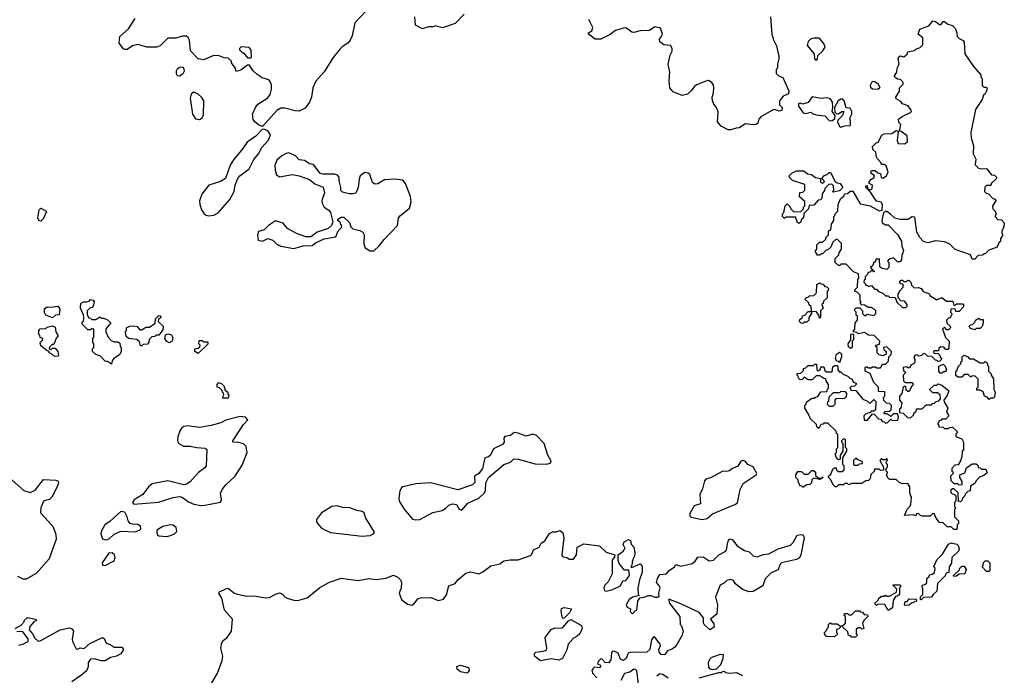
# Model space of a CAD drawing. Extents: x 2106670 to 2323771, y 35271 to 224896.
# Tile 290 of 419: x 2311425 to 2318930, y 117128 to 122124. Entities that reach past the tile are written whole.
import ezdxf

# ---------------------------------------------------------------- set-up
doc = ezdxf.new("R2010")
doc.units = 0

msp = doc.modelspace()

# ---------------------------------------------------------------- linework, layer by layer
at = {"layer": '0CON20XD'}
for points in [[(2314065, 122192.5), (2313980.3, 122099.7), (2313958.3, 122001.7), (2313942.5, 121967.5), (2313925.5, 121944.5), (2313882.1, 121917.9), (2313867.7, 121902.3), (2313814, 121835), (2313745, 121726.2), (2313683.1, 121655), (2313659.1, 121605), (2313647.9, 121535), (2313635, 121496.2), (2313599.8, 121450.2), (2313555, 121428), (2313525, 121428.8), (2313445, 121451.2), (2313415, 121448.8), (2313385, 121431.2), (2313275, 121310), (2313245, 121322.5), (2313216, 121346), (2313204.3, 121364.3), (2313198.8, 121405), (2313221.2, 121455), (2313240.3, 121479.7), (2313315, 121528.8), (2313333.8, 121555), (2313343.3, 121595), (2313343.3, 121625), (2313333.6, 121653.6), (2313322.5, 121665), (2313272.3, 121682.3), (2313235, 121706.7), (2313204.2, 121734.2), (2313175, 121780), (2313161.7, 121778.3), (2313110.7, 121739.3), (2313075, 121730), (2313066.1, 121756.1), (2313040, 121795), (2313038.3, 121808.3), (2313015, 121830), (2312983, 121833), (2312945, 121850), (2312905, 121852.5), (2312825, 121819.2), (2312785, 121826.2), (2312725.8, 121885.8), (2312718.3, 121968.3), (2312708.6, 121988.6), (2312695, 121998), (2312665, 121999.2), (2312613.9, 121983.9), (2312555, 121983.3), (2312496.1, 121923.9), (2312466.4, 121913.6), (2312395, 121914.2), (2312324.2, 121935.8), (2312285, 121926), (2312245, 121898), (2312225, 121895.8), (2312215, 121902), (2312182.5, 121945), (2312188, 121995), (2312255, 122054.2), (2312305, 122134.3)], [(2314812.8, 122167.2), (2314743.8, 122095), (2314647.3, 122062.7), (2314595, 122076.2), (2314575, 122068.8), (2314540.7, 122069.3), (2314495, 122053.3), (2314443, 122083), (2314437.5, 122145)], [(2317146.7, 122145), (2317156.7, 122015), (2317170.4, 121970.5), (2317193.8, 121925), (2317212.5, 121845), (2317212.5, 121825), (2317200, 121785), (2317200, 121755), (2317190, 121745), (2317190, 121715), (2317213, 121693), (2317243, 121683), (2317286.7, 121583.3), (2317285, 121560), (2317245, 121542.5), (2317216.2, 121505), (2317215.9, 121475.9), (2317235.6, 121455), (2317235, 121432.5), (2317215, 121427.5), (2317175, 121439.2), (2317157.3, 121432.7), (2317074, 121385), (2317058.8, 121365), (2317051.2, 121335), (2317037.5, 121325), (2317015, 121322.2), (2316955, 121331.2), (2316910.4, 121299.5), (2316885, 121298.8), (2316845, 121284.2), (2316825, 121285.8), (2316772.7, 121312.7), (2316743.8, 121345), (2316748.3, 121418.3), (2316736.2, 121455), (2316715, 121480), (2316704.4, 121505), (2316702.9, 121535), (2316713, 121567), (2316715.7, 121605), (2316712.5, 121625), (2316700, 121645), (2316675, 121660), (2316655, 121655.8), (2316583.4, 121626.6), (2316565, 121613.8), (2316544.5, 121585.6), (2316515, 121556), (2316475, 121545.8), (2316406.7, 121575), (2316380.8, 121605), (2316375.6, 121655), (2316381.5, 121725), (2316366.9, 121785), (2316383.3, 121855), (2316398.6, 121885), (2316398, 121905), (2316385, 121927.5), (2316335, 121931.9), (2316304, 121955), (2316301.2, 121975), (2316317.5, 121995), (2316324.2, 122015), (2316310, 122060), (2316265, 122070), (2316225, 122040.8), (2316155, 122040), (2316105, 122027.5), (2316090, 122030), (2316049.6, 122059.5), (2316035, 122061.2), (2315965, 122041.4), (2315925, 122012.5), (2315855, 121975.8), (2315810, 121975), (2315760, 122015), (2315761.2, 122025), (2315785, 122039.2), (2315794, 122065), (2315764.2, 122125)], [(2318565, 118240), (2318545, 118240), (2318525, 118260), (2318495, 118260), (2318465, 118290), (2318435, 118292.5), (2318410, 118325), (2318395, 118360), (2318381.7, 118358.3), (2318365, 118340), (2318305, 118340), (2318290, 118345), (2318275, 118360), (2318261.7, 118358.3), (2318255, 118342.5), (2318235, 118350), (2318170, 118345), (2318188.8, 118395), (2318212, 118418), (2318217.5, 118432.5), (2318223, 118483), (2318210, 118515), (2318210, 118565), (2318195, 118590), (2318155, 118587.5), (2318132.5, 118595), (2318105, 118620), (2318055, 118620), (2318040, 118635), (2318038.3, 118648.3), (2318030, 118655), (2318040, 118665), (2318038.3, 118678.3), (2318030, 118685), (2318030, 118705), (2318040, 118715), (2318040, 118735), (2318030, 118745), (2318031.7, 118758.3), (2318040, 118765), (2318035, 118780), (2318025, 118770), (2318005, 118770), (2317995, 118780), (2317980, 118765), (2318010, 118715), (2318008.3, 118691.7), (2317985, 118690), (2317975, 118700), (2317941.7, 118698.3), (2317938.3, 118681.7), (2317911.7, 118658.3), (2317907.5, 118625), (2317895, 118612.5), (2317875, 118610), (2317845, 118590), (2317765, 118590), (2317745, 118580), (2317735, 118590), (2317715, 118590), (2317705, 118580), (2317665, 118580), (2317650, 118565), (2317640, 118565), (2317625, 118580), (2317608.3, 118618.3), (2317590, 118635), (2317590, 118645), (2317608.3, 118661.7), (2317621.7, 118698.3), (2317635, 118710), (2317648.3, 118708.3), (2317651.7, 118691.7), (2317665, 118680), (2317695, 118680), (2317710, 118695), (2317710, 118725), (2317700, 118735), (2317700, 118785), (2317730, 118835), (2317730, 118855), (2317720, 118865), (2317720, 118925), (2317705, 118930), (2317690, 118915), (2317691.7, 118901.7), (2317700, 118895), (2317700, 118835), (2317680, 118805), (2317680, 118775), (2317665, 118770), (2317651.7, 118781.7), (2317640, 118815), (2317650, 118825), (2317650, 118855), (2317660, 118865), (2317660, 118965), (2317651.7, 118971.7), (2317648.3, 118988.3), (2317585, 119050), (2317555, 119050), (2317548.3, 119041.7), (2317531.7, 119038.3), (2317515, 119010), (2317501.7, 119021.7), (2317498.3, 119038.3), (2317450, 119085), (2317448.3, 119098.3), (2317441.7, 119101.7), (2317438.3, 119118.3), (2317410, 119165), (2317410, 119185), (2317418.3, 119191.7), (2317421.7, 119208.3), (2317438.3, 119221.7), (2317465, 119240), (2317485, 119240), (2317491.7, 119248.3), (2317508.3, 119251.7), (2317531.7, 119288.3), (2317578.3, 119291.7), (2317581.7, 119308.3), (2317590, 119315), (2317590, 119345), (2317571.7, 119371.7), (2317568.3, 119388.3), (2317555, 119390), (2317525, 119410), (2317495, 119410), (2317465, 119380), (2317435, 119380), (2317405, 119400), (2317388.3, 119381.7), (2317375, 119380), (2317361.7, 119391.7), (2317358.3, 119408.3), (2317350, 119415), (2317351.7, 119428.3), (2317378.3, 119431.7), (2317398.3, 119451.7), (2317400, 119465), (2317418.3, 119471.7), (2317435, 119490), (2317475, 119490), (2317485, 119500), (2317498.3, 119498.3), (2317500, 119455), (2317505, 119450), (2317515, 119450), (2317528.3, 119461.7), (2317531.7, 119478.3), (2317555, 119480), (2317561.7, 119451.7), (2317575, 119440), (2317618.3, 119441.7), (2317621.7, 119478.3), (2317635, 119490), (2317655, 119490), (2317660, 119485), (2317660, 119455), (2317671.7, 119441.7), (2317685, 119440), (2317701.7, 119421.7), (2317738.3, 119408.3), (2317751.7, 119391.7), (2317770, 119385), (2317771.7, 119371.7), (2317781.7, 119361.7), (2317800, 119355), (2317800, 119345), (2317788.3, 119331.7), (2317765, 119330), (2317751.7, 119318.3), (2317761.7, 119301.7), (2317798.3, 119298.3), (2317851.7, 119231.7), (2317888.3, 119218.3), (2317905, 119200), (2317935, 119230), (2317950, 119215), (2317948.3, 119151.7), (2317935, 119140), (2317915, 119140), (2317908.3, 119131.7), (2317871.7, 119118.3), (2317860, 119105), (2317861.7, 119071.7), (2317888.3, 119071.7), (2317925, 119120), (2317938.3, 119118.3), (2317971.7, 119081.7), (2317985, 119080), (2318001.7, 119061.7), (2318015, 119060), (2318025, 119050), (2318038.3, 119051.7), (2318065, 119080), (2318075, 119070), (2318118.3, 119071.7), (2318122.5, 119095), (2318115, 119120), (2318085, 119120), (2318065, 119100), (2318035, 119120), (2318015, 119120), (2318013, 119127), (2318021.7, 119138.3), (2318055, 119140), (2318068.3, 119151.7), (2318070, 119185), (2318055, 119200), (2318031.7, 119201.7), (2318011.7, 119221.7), (2318010, 119245), (2318020, 119255), (2318018.3, 119288.3), (2317971.7, 119291.7), (2317970, 119325), (2317935, 119360), (2317908.3, 119428.3), (2317870, 119445), (2317870, 119475), (2317875, 119480), (2317885, 119480), (2317895, 119470), (2317915, 119470), (2317925, 119480), (2317945, 119480), (2317955, 119470), (2317985, 119470), (2318001.7, 119498.3), (2318025, 119500), (2318048.3, 119521.7), (2318050, 119555), (2318068.3, 119571.7), (2318070, 119595), (2318035, 119630), (2318010, 119625), (2318011.7, 119611.7), (2318030, 119595), (2318030, 119575), (2318005, 119562.5), (2317975, 119570), (2317960, 119585), (2317960, 119625), (2317950, 119635), (2317950, 119645), (2317978.3, 119651.7), (2317980, 119675), (2317938.3, 119718.3), (2317895, 119720), (2317865, 119740), (2317815, 119730), (2317805, 119740), (2317780, 119745), (2317781.7, 119758.3), (2317790, 119765), (2317792.5, 119815), (2317810, 119835), (2317810, 119865), (2317801.7, 119871.7), (2317800, 119895), (2317790, 119905), (2317791.7, 119918.3), (2317801.7, 119928.3), (2317828.3, 119928.3), (2317850, 119905), (2317850, 119885), (2317865, 119870), (2317875, 119870), (2317885, 119880), (2317935, 119870), (2317950, 119885), (2317950, 119905), (2317938.3, 119918.3), (2317915, 119930), (2317895, 119930), (2317865, 119950), (2317841.7, 119951.7), (2317832.5, 119962.5), (2317840, 119975), (2317832.5, 119985), (2317830, 120025), (2317808.3, 120048.3), (2317790, 120055), (2317790, 120065), (2317810, 120085), (2317812.5, 120145), (2317820, 120155), (2317818.3, 120188.3), (2317781.7, 120201.7), (2317725, 120260), (2317685, 120260), (2317678.3, 120251.7), (2317665, 120250), (2317640, 120275), (2317640, 120305), (2317668.3, 120331.7), (2317671.7, 120348.3), (2317690, 120375), (2317688.3, 120418.3), (2317658.3, 120448.3), (2317645, 120450), (2317621.7, 120428.3), (2317608.3, 120391.7), (2317585, 120370), (2317571.7, 120368.3), (2317545, 120340), (2317535, 120340), (2317525, 120330), (2317505, 120330), (2317490, 120355), (2317491.7, 120368.3), (2317500, 120375), (2317501.7, 120408.3), (2317521.7, 120428.3), (2317545, 120430), (2317568.3, 120451.7), (2317570, 120465), (2317590, 120485), (2317590, 120515), (2317608.3, 120521.7), (2317613, 120567), (2317630, 120595), (2317630, 120625), (2317638.3, 120631.7), (2317640, 120645), (2317660, 120665), (2317663, 120717), (2317681.7, 120758.3), (2317708.3, 120781.7), (2317711.7, 120798.3), (2317735, 120800), (2317755, 120817.5), (2317775, 120817.5), (2317831.7, 120721.7), (2317906.4, 120706.4), (2317975, 120667.5), (2317998.3, 120671.7), (2318002, 120715), (2317992.5, 120732.5), (2317955, 120742.5), (2317909.3, 120809.3), (2317873.8, 120845), (2317875, 120857.5), (2317885, 120860), (2317888.3, 120838.3), (2317900, 120830), (2317915, 120830), (2317922.5, 120837.5), (2317924.1, 120864.1), (2317900, 120875), (2317900, 120885), (2317913.6, 120906.4), (2317938.3, 120921.7), (2317940, 120935), (2317913.8, 120953.8), (2317915, 120970), (2317923.9, 120976.1), (2317945.7, 120975.7), (2317965, 120956.2), (2317985, 120952.5), (2317992.3, 120922.3), (2318005, 120917.1), (2318031.8, 120935), (2318044.5, 120965), (2318030, 121010), (2318015, 121020), (2317995, 121020), (2317990, 121035), (2317962.5, 121065), (2317952.5, 121085), (2317950, 121115), (2317927.5, 121135), (2317925, 121157.5), (2317952.5, 121185), (2317968.3, 121191.7), (2317996.2, 121245), (2318015, 121255.5), (2318073, 121257), (2318105, 121280), (2318120, 121275), (2318113.3, 121203.3), (2318121.7, 121181.7), (2318173, 121177), (2318193, 121197), (2318188.3, 121238.3), (2318145, 121272.5), (2318130, 121275), (2318140, 121325), (2318125, 121340), (2318122.5, 121365), (2318152.3, 121387.7), (2318214.3, 121415.7), (2318222, 121425), (2318221.2, 121435), (2318198.3, 121468.3), (2318155, 121482.5), (2318141.7, 121501.7), (2318105, 121520), (2318102.5, 121535), (2318131.7, 121578.3), (2318130, 121605), (2318158.3, 121631.7), (2318160, 121645), (2318138.3, 121668.3), (2318115, 121670), (2318091.7, 121691.7), (2318110, 121725), (2318112.5, 121755), (2318127.5, 121785), (2318120, 121825), (2318125, 121840), (2318135, 121850), (2318165, 121840), (2318188.3, 121861.7), (2318195, 121880), (2318245, 121890), (2318255, 121900), (2318288.3, 121911.7), (2318308.3, 121931.7), (2318310, 121985), (2318273.6, 122013.6), (2318285, 122052.5), (2318355, 122077.5), (2318385, 122115.8), (2318405, 122110.8), (2318435, 122088), (2318445, 122086.2), (2318465, 122110), (2318475, 122110), (2318499.1, 122089.1), (2318535, 122080), (2318556.7, 122055), (2318567.5, 122025), (2318570, 121995), (2318585, 121980), (2318616.1, 121966.1), (2318623.3, 121953.3), (2318630, 121865), (2318696.4, 121766.4), (2318750, 121705), (2318750, 121685), (2318760, 121675), (2318761.7, 121621.7), (2318775, 121610), (2318795, 121610), (2318797.5, 121605), (2318796.7, 121585), (2318785, 121560), (2318771.7, 121548.3), (2318760, 121515), (2318710.3, 121439.7), (2318673.8, 121265), (2318676.2, 121225), (2318694.3, 121165), (2318692.5, 121102.5), (2318716.7, 121055), (2318710, 121045), (2318708.3, 121018.3), (2318733, 120993)], [(2317495, 121813.3), (2317506.7, 121825), (2317507.5, 121852.5), (2317545, 121884), (2317563.8, 121915), (2317553.6, 121943.6), (2317526.4, 121976.4), (2317515, 121982.5), (2317477, 121983), (2317453.9, 121976.1), (2317435, 121957.5), (2317427, 121927), (2317480, 121865), (2317482.5, 121825), (2317495, 121813.3)], [(2313185, 121830), (2313165, 121830), (2313135, 121870), (2313125, 121870), (2313101.7, 121891.7), (2313101.7, 121908.3), (2313115, 121920), (2313170, 121915), (2313187.5, 121895), (2313190, 121835), (2313185, 121830)], [(2312645, 121696.7), (2312655, 121703.3), (2312670, 121715), (2312680, 121735), (2312676.1, 121756.1), (2312665, 121762.5), (2312645, 121760), (2312625, 121747.5), (2312617, 121733), (2312616.7, 121715), (2312625, 121700), (2312645, 121696.7)], [(2317965, 121593.3), (2317925, 121594), (2317913.8, 121605), (2317909.2, 121625), (2317925, 121656.7), (2317943.6, 121653.6), (2317967.5, 121635), (2317980, 121605), (2317965, 121593.3)], [(2312795, 121363.8), (2312815, 121376.7), (2312826.1, 121396.1), (2312827.5, 121505), (2312810, 121535), (2312785, 121557.5), (2312748.3, 121571.7), (2312732.3, 121557.7), (2312724.2, 121525.8), (2312741.2, 121405), (2312765, 121367.5), (2312795, 121363.8)], [(2317615, 121353.3), (2317638.3, 121371.7), (2317640, 121395), (2317617.5, 121425), (2317624.1, 121455.9), (2317619.2, 121495), (2317608, 121515), (2317595, 121524.2), (2317575, 121529.4), (2317535, 121524), (2317465, 121536.7), (2317435, 121493.3), (2317395, 121481.2), (2317375, 121487.5), (2317360, 121485), (2317360, 121465), (2317397.5, 121415), (2317415, 121410), (2317455, 121420), (2317465, 121410), (2317495, 121400), (2317562.3, 121392.3), (2317595, 121356.7), (2317615, 121353.3)], [(2317685, 121306.2), (2317715, 121314.2), (2317755, 121316.7), (2317757.8, 121322.2), (2317758.8, 121355), (2317752.5, 121375), (2317766.7, 121405), (2317767.5, 121425), (2317755, 121450), (2317723.6, 121453.6), (2317710, 121505), (2317695, 121518.8), (2317685, 121518.8), (2317664.2, 121505.8), (2317636.2, 121455), (2317638.3, 121418.3), (2317648.3, 121408.3), (2317665, 121406.7), (2317692.5, 121425), (2317707.5, 121425), (2317697.5, 121395), (2317661.7, 121358.3), (2317657.5, 121345), (2317675, 121310), (2317685, 121306.2)], [(2312865, 120630.5), (2312905, 120634.5), (2312938.6, 120651.5), (2313025.8, 120754.2), (2313060, 120815), (2313066.7, 120865), (2313086.7, 120915), (2313103.3, 120935), (2313175, 120988.8), (2313210.3, 121059.7), (2313245, 121102.5), (2313269.6, 121150.5), (2313322, 121205), (2313335.9, 121245.9), (2313315, 121277.5), (2313285, 121290), (2313271.7, 121288.3), (2313223.9, 121236.1), (2313159.1, 121190.9), (2313126.8, 121143.2), (2313053.4, 121056.6), (2313030, 121015), (2312992.5, 120915), (2312955, 120891.2), (2312867, 120863), (2312814.3, 120795), (2312795.7, 120745), (2312797.5, 120715), (2312810, 120675), (2312830, 120645), (2312845.5, 120635.5), (2312865, 120630.5)], [(2314125, 120363.3), (2314165, 120400), (2314201.7, 120448.3), (2314303.6, 120556.4), (2314313.3, 120615), (2314327, 120633), (2314395, 120687.5), (2314408.6, 120735), (2314404.1, 120775.9), (2314365, 120876.2), (2314345, 120901.2), (2314285, 120908), (2314205, 120903.3), (2314155, 120872.5), (2314130.7, 120870.7), (2314113.9, 120883.9), (2314092.5, 120945), (2314080, 120955), (2314055, 120960), (2314020, 120935), (2314011.7, 120908.3), (2314005.8, 120845), (2313986.9, 120803.1), (2313966.4, 120796.4), (2313935, 120796.7), (2313885, 120810), (2313873, 120823), (2313873.3, 120845), (2313858.8, 120895), (2313860, 120925), (2313848.3, 120938.3), (2313825, 120947.5), (2313735, 120946.7), (2313715, 120952.5), (2313665, 121020), (2313635, 121026.2), (2313595, 121050.8), (2313555, 121056.2), (2313527.5, 121087.5), (2313475, 121110.6), (2313455, 121105.6), (2313423.8, 121086.2), (2313385.4, 121054.6), (2313370.6, 121015), (2313372.3, 120977.7), (2313383, 120943), (2313405, 120926.2), (2313505, 120943.8), (2313554.1, 120934.1), (2313635, 120907.5), (2313674, 120874), (2313737, 120847), (2313748, 120805), (2313727, 120747), (2313731.2, 120725), (2313746.7, 120695), (2313781.7, 120671.7), (2313793.3, 120655), (2313812.5, 120585), (2313802.5, 120555), (2313776.1, 120533.9), (2313692.5, 120505), (2313645, 120470), (2313605, 120468.8), (2313534.2, 120494.2), (2313465, 120533.3), (2313433.6, 120573.6), (2313375, 120592.5), (2313320, 120555), (2313287, 120523), (2313245, 120510), (2313237.5, 120485), (2313243.6, 120443.6), (2313275, 120437.5), (2313315, 120457.5), (2313355, 120443.3), (2313385, 120413.3), (2313415, 120397.5), (2313515, 120380), (2313585, 120400), (2313655, 120404), (2313683.9, 120426.1), (2313746.1, 120453.9), (2313835, 120470), (2313852.5, 120515), (2313878.3, 120541.7), (2313880, 120555), (2313871.7, 120561.7), (2313870, 120575), (2313850, 120595), (2313850, 120605), (2313875, 120620), (2313895, 120620), (2313938.3, 120578.3), (2313950, 120545), (2313965, 120530), (2314017, 120517), (2314040, 120505), (2314050, 120485), (2314048.8, 120415), (2314057.5, 120385), (2314095, 120363.3), (2314125, 120363.3)], [(2318733, 120993), (2318755, 120987.5), (2318795, 120990), (2318831.7, 120941.7), (2318855, 120940), (2318870, 120925), (2318868.3, 120911.7), (2318831.7, 120878.3), (2318828.3, 120861.7), (2318795, 120860), (2318781.7, 120848.3), (2318780, 120815), (2318791.7, 120801.7), (2318808.3, 120798.3), (2318841.7, 120761.7), (2318855, 120760), (2318868.3, 120748.3), (2318840, 120705), (2318841.7, 120681.7), (2318860, 120665), (2318861.7, 120651.7), (2318870, 120645), (2318861.7, 120638.3), (2318860, 120625), (2318881.7, 120601.7), (2318908.3, 120598.3), (2318930, 120575), (2318927, 120543), (2318910, 120515), (2318910, 120495), (2318920, 120485), (2318900, 120455), (2318900, 120435), (2318891.7, 120428.3), (2318875, 120390), (2318811.7, 120368.3), (2318785, 120340), (2318775, 120340), (2318765, 120330), (2318731.7, 120328.3), (2318705, 120300), (2318685, 120300), (2318671.7, 120331.7), (2318555, 120373.8), (2318513.8, 120413.8), (2318475, 120432.5), (2318405, 120440), (2318346.1, 120423.9), (2318313.8, 120435), (2318286.7, 120465), (2318262.5, 120505), (2318248.3, 120618.3), (2318228.3, 120621.7), (2318195, 120602.5), (2318135, 120602.5), (2318095, 120612.5), (2318063.2, 120643.2), (2318035, 120662.5), (2318025, 120662.5), (2318008.3, 120651.7), (2317997.5, 120595), (2318000, 120575), (2318025, 120560), (2318045, 120560), (2318115, 120487.5), (2318145.3, 120435.3), (2318147.8, 120397.8), (2318161.2, 120365), (2318155, 120340), (2318148.3, 120331.7), (2318146.4, 120293.6), (2318135, 120280), (2318115, 120280), (2318085, 120310), (2318051.7, 120298.3), (2318040, 120285), (2318050, 120275), (2318050, 120235), (2318035, 120220), (2317995, 120230), (2317981.7, 120241.7), (2317978.3, 120298.3), (2317951.7, 120298.3), (2317948.3, 120281.7), (2317931.7, 120268.3), (2317928.3, 120251.7), (2317910, 120235), (2317930, 120210), (2317938.3, 120208.3), (2317938.3, 120201.7), (2317931.7, 120201.7), (2317930, 120210), (2317915, 120210), (2317905, 120200), (2317891.7, 120198.3), (2317885, 120180), (2317870, 120165), (2317870, 120145), (2317861.7, 120138.3), (2317860, 120125), (2317870, 120115), (2317871.7, 120101.7), (2317885, 120100), (2317895, 120090), (2317918.3, 120098.3), (2317941.7, 120071.7), (2317955, 120070), (2317971.7, 120051.7), (2318005, 120040), (2318025, 120020), (2318045, 120020), (2318055, 120010), (2318098.3, 120008.3), (2318111.7, 119971.7), (2318155, 119930), (2318178.3, 119931.7), (2318188.3, 119941.7), (2318190, 119955), (2318168.3, 119978.3), (2318141.7, 119981.7), (2318120, 120005), (2318121.7, 120038.3), (2318128.3, 120041.7), (2318130, 120055), (2318160, 120085), (2318158.3, 120108.3), (2318141.7, 120111.7), (2318130, 120125), (2318145, 120140), (2318155, 120140), (2318165, 120130), (2318185, 120130), (2318195, 120140), (2318205, 120137.5), (2318217.5, 120125), (2318221.7, 120101.7), (2318241.7, 120081.7), (2318275, 120082.5), (2318296.1, 120076.1), (2318311.7, 120051.7), (2318360, 120035), (2318361.7, 120021.7), (2318415, 119990), (2318455, 120007.5), (2318488.3, 119978.3), (2318538.3, 119978.3), (2318545, 119950), (2318555, 119950), (2318565, 119960), (2318615, 119960), (2318620, 119955), (2318620, 119935), (2318585, 119900), (2318561.7, 119901.7), (2318555, 119920), (2318521.7, 119918.3), (2318520, 119895), (2318528.3, 119888.3), (2318530, 119875), (2318521.7, 119868.3), (2318520, 119855), (2318501.7, 119848.3), (2318490, 119835), (2318491.7, 119811.7), (2318518.3, 119788.3), (2318520, 119775), (2318505, 119760), (2318491.7, 119761.7), (2318475, 119780), (2318460, 119765), (2318481.7, 119701.7), (2318510, 119675), (2318508.3, 119621.7), (2318498.3, 119611.7), (2318485, 119610), (2318468.3, 119628.3), (2318445, 119630), (2318431.7, 119618.3), (2318428.3, 119601.7), (2318395, 119600), (2318390, 119595), (2318391.7, 119581.7), (2318425, 119580), (2318438.3, 119568.3), (2318441.7, 119551.7), (2318450, 119545), (2318448.3, 119531.7), (2318438.3, 119521.7), (2318425, 119520), (2318418.3, 119528.3), (2318405, 119530), (2318378.3, 119558.3), (2318345, 119560), (2318325, 119580), (2318311.7, 119578.3), (2318300, 119565), (2318275, 119560), (2318265, 119570), (2318251.7, 119568.3), (2318240, 119555), (2318247.5, 119535), (2318247, 119513), (2318235, 119500), (2318220, 119495), (2318208.3, 119471.7), (2318195, 119470), (2318185, 119480), (2318160, 119475), (2318161.7, 119451.7), (2318180, 119435), (2318160, 119415), (2318161.7, 119371.7), (2318175, 119360), (2318225, 119360), (2318237.5, 119345), (2318221.7, 119328.3), (2318205, 119290), (2318195, 119290), (2318181.7, 119301.7), (2318178.3, 119328.3), (2318165, 119330), (2318160, 119325), (2318150, 119275), (2318130, 119255), (2318130, 119225), (2318150, 119205), (2318140, 119165), (2318130, 119155), (2318131.7, 119131.7), (2318160, 119125), (2318191.7, 119091.7), (2318215, 119090), (2318238.3, 119111.7), (2318240, 119125), (2318258.3, 119141.7), (2318261.7, 119158.3), (2318305, 119160), (2318335, 119190), (2318375, 119190), (2318381.7, 119198.3), (2318398.3, 119201.7), (2318410, 119215), (2318430, 119220), (2318442.5, 119235), (2318440, 119265), (2318421.7, 119281.7), (2318385, 119280), (2318360, 119305), (2318395, 119340), (2318415, 119340), (2318425, 119350), (2318455, 119340), (2318507.5, 119295), (2318495, 119260), (2318470, 119225), (2318471.7, 119211.7), (2318500, 119165), (2318490, 119135), (2318507.5, 119105), (2318485, 119080), (2318455, 119080), (2318448.3, 119071.7), (2318431.7, 119068.3), (2318428.3, 119051.7), (2318420, 119045), (2318428.3, 119038.3), (2318431.7, 119021.7), (2318465, 119020), (2318475, 119010), (2318505, 119010), (2318513, 119017), (2318535, 119020), (2318570, 118985), (2318570, 118975), (2318560, 118965), (2318561.7, 118951.7), (2318571.7, 118941.7), (2318605, 118930), (2318620, 118905), (2318620, 118845), (2318610, 118835), (2318607.5, 118795), (2318597, 118763), (2318578.3, 118731.7), (2318551.7, 118728.3), (2318530, 118705), (2318530, 118685), (2318538.3, 118678.3), (2318540, 118665), (2318520, 118645), (2318521.7, 118611.7), (2318545, 118590), (2318575, 118590), (2318580, 118580), (2318608.3, 118581.7), (2318610, 118605), (2318590, 118635), (2318590, 118655), (2318628.3, 118671.7), (2318641.7, 118708.3), (2318685, 118740), (2318715, 118740), (2318728.3, 118728.3), (2318731.7, 118711.7), (2318745, 118710), (2318755, 118700), (2318788.3, 118698.3), (2318798.3, 118671.7), (2318775, 118650), (2318741.7, 118638.3), (2318711.7, 118608.3), (2318708.3, 118591.7), (2318671.7, 118568.3), (2318670, 118535), (2318651.7, 118528.3), (2318631.7, 118508.3), (2318630, 118495), (2318611.7, 118478.3), (2318608.3, 118461.7), (2318595, 118450), (2318580, 118455), (2318578.3, 118518.3), (2318545, 118550), (2318535, 118550), (2318521.7, 118538.3), (2318521.7, 118521.7), (2318531.7, 118511.7), (2318548.3, 118508.3), (2318560, 118495), (2318560, 118455), (2318550, 118445), (2318550, 118415), (2318560, 118405), (2318550, 118395), (2318550, 118335), (2318580, 118305), (2318580, 118285), (2318570, 118275), (2318570, 118245), (2318565, 118240)], [(2317365, 120570), (2317351.7, 120581.7), (2317348.3, 120598.3), (2317340, 120605), (2317340, 120620), (2317265, 120620), (2317255, 120610), (2317240, 120625), (2317240, 120645), (2317250, 120655), (2317260, 120705), (2317275, 120720), (2317295, 120700), (2317301.7, 120681.7), (2317325, 120660), (2317378.3, 120661.7), (2317398.3, 120681.7), (2317400, 120695), (2317410, 120705), (2317408.3, 120738.3), (2317370, 120775), (2317371.7, 120808.3), (2317395, 120810), (2317410, 120825), (2317408.3, 120868.3), (2317315, 120900), (2317291.7, 120921.7), (2317290, 120935), (2317310, 120955), (2317345, 120972.5), (2317403, 120973), (2317428.8, 120948.8), (2317460, 120945), (2317491.2, 120921.2), (2317530, 120915), (2317530, 120885), (2317545, 120877.5), (2317560, 120885), (2317555, 120900), (2317540, 120915), (2317553.3, 120935), (2317582.5, 120947.5), (2317595, 120960), (2317605, 120960), (2317641.7, 120891.7), (2317655, 120880), (2317680, 120875), (2317700, 120845), (2317675, 120820), (2317625, 120810), (2317620, 120815), (2317630, 120825), (2317628.3, 120858.3), (2317615, 120870), (2317591.7, 120868.3), (2317561.7, 120838.3), (2317558.3, 120821.7), (2317541.7, 120798.3), (2317538.3, 120761.7), (2317528.3, 120751.7), (2317511.7, 120748.3), (2317478.3, 120711.7), (2317441.7, 120708.3), (2317438.3, 120681.7), (2317401.7, 120648.3), (2317400, 120615), (2317381.7, 120598.3), (2317378.3, 120581.7), (2317365, 120570)], [(2311585, 120590), (2311570, 120595), (2311562.5, 120615), (2311572.5, 120675), (2311585, 120687.5), (2311625, 120667.5), (2311630, 120655), (2311621.7, 120648.3), (2311605, 120610), (2311585, 120590)], [(2317395, 119810), (2317381.7, 119811.7), (2317370, 119825), (2317371.7, 119838.3), (2317388.3, 119851.7), (2317391.7, 119868.3), (2317408.3, 119871.7), (2317435, 119900), (2317460, 119900), (2317458.3, 119938.3), (2317441.7, 119951.7), (2317438.3, 119968.3), (2317410, 119995), (2317421.7, 120008.3), (2317435, 120010), (2317445, 120020), (2317478.3, 120021.7), (2317498.3, 120041.7), (2317500, 120105), (2317525, 120120), (2317531.7, 120111.7), (2317548.3, 120108.3), (2317561.7, 120091.7), (2317578.3, 120088.3), (2317590, 120075), (2317588.3, 120061.7), (2317580, 120055), (2317580, 120005), (2317551.7, 119978.3), (2317548.3, 119961.7), (2317540, 119955), (2317550, 119925), (2317530, 119905), (2317530, 119855), (2317525, 119850), (2317520, 119855), (2317518.3, 119868.3), (2317498.3, 119898.3), (2317460, 119900), (2317460, 119885), (2317440, 119855), (2317440, 119835), (2317425, 119820), (2317405, 119820), (2317395, 119810)], [(2311675, 119852.5), (2311625, 119872.5), (2311613.6, 119893.6), (2311615, 119920), (2311635, 119936.7), (2311665, 119932.5), (2311715, 119940), (2311731.7, 119921.7), (2311726.7, 119875), (2311698.3, 119871.7), (2311675, 119852.5)], [(2312125, 119500), (2312095, 119520), (2312075, 119522.5), (2312040, 119560), (2312005, 119572.5), (2311980, 119595), (2311980, 119615), (2311990, 119625), (2311990, 119655), (2311982.5, 119665), (2311982.5, 119695), (2311990, 119705), (2311990, 119765), (2311975, 119770), (2311965, 119760), (2311945, 119760), (2311900, 119805), (2311901.7, 119818.3), (2311910, 119825), (2311912.5, 119855), (2311910, 119875), (2311887.5, 119925), (2311887.5, 119945), (2311892.5, 119965), (2311910, 119975), (2311937, 119973), (2311955, 119980), (2311965, 119992.5), (2311985, 119986.7), (2311993.3, 119975), (2311985, 119940), (2311978.3, 119931.7), (2311961.7, 119928.3), (2311940, 119905), (2311940, 119875), (2311951.7, 119851.7), (2311965, 119850), (2311975, 119840), (2312005, 119840), (2312035, 119860), (2312045, 119850), (2312065, 119850), (2312095, 119837.5), (2312120, 119815), (2312081.7, 119768.3), (2312080, 119745), (2312100, 119705), (2312120.7, 119680.7), (2312145, 119670), (2312175, 119670), (2312188.3, 119658.3), (2312190, 119635), (2312197.5, 119625), (2312197.5, 119595), (2312188.3, 119571.7), (2312140, 119540), (2312130, 119525), (2312125, 119500)], [(2312355, 119640), (2312345, 119640), (2312338.3, 119668.3), (2312318.3, 119688.3), (2312253.6, 119693.6), (2312235, 119710), (2312230, 119745), (2312240, 119755), (2312240, 119775), (2312265, 119787.5), (2312291.7, 119791.7), (2312320, 119785), (2312341.7, 119761.7), (2312355, 119760), (2312385, 119780), (2312415, 119780), (2312458.3, 119811.7), (2312460, 119845), (2312471.7, 119858.3), (2312485, 119870), (2312498.3, 119868.3), (2312500, 119855), (2312481.7, 119838.3), (2312480, 119825), (2312518.3, 119788.3), (2312515, 119760), (2312485, 119720), (2312465, 119720), (2312455, 119710), (2312431.7, 119708.3), (2312411.7, 119688.3), (2312410, 119665), (2312398.3, 119651.7), (2312365, 119650), (2312355, 119640)], [(2311695, 119557.5), (2311680, 119565), (2311668.3, 119578.3), (2311650, 119585), (2311648.3, 119598.3), (2311635, 119600), (2311585, 119640), (2311580, 119665), (2311598.3, 119681.7), (2311600, 119695), (2311581.7, 119701.7), (2311578.3, 119718.3), (2311570, 119725), (2311570, 119755), (2311581.7, 119768.3), (2311625, 119770), (2311635, 119780), (2311675, 119790), (2311695, 119780), (2311700, 119745), (2311717.5, 119715), (2311701.7, 119698.3), (2311685, 119650), (2311671.7, 119648.3), (2311651.7, 119628.3), (2311650, 119615), (2311665, 119610), (2311675, 119620), (2311695, 119620), (2311716, 119595), (2311720, 119565), (2311715, 119560), (2311695, 119557.5)], [(2318705, 119760), (2318671.7, 119771.7), (2318661.7, 119788.3), (2318671.7, 119798.3), (2318688.3, 119801.7), (2318708.3, 119821.7), (2318710, 119835), (2318735, 119850), (2318745, 119840), (2318768.3, 119838.3), (2318770, 119815), (2318760, 119785), (2318745, 119770), (2318715, 119770), (2318705, 119760)], [(2312565, 119662.5), (2312545, 119672.5), (2312530, 119695), (2312537, 119723), (2312555, 119730), (2312583, 119723), (2312591.7, 119701.7), (2312587.5, 119675), (2312565, 119662.5)], [(2317765, 119620), (2317755, 119620), (2317741.7, 119631.7), (2317740, 119655), (2317760, 119685), (2317760, 119725), (2317775, 119730), (2317780, 119725), (2317780, 119685), (2317770, 119675), (2317770, 119625), (2317765, 119620)], [(2312785, 119580), (2312760, 119595), (2312760, 119615), (2312785, 119620), (2312798.3, 119631.7), (2312800, 119645), (2312790, 119655), (2312791.7, 119678.3), (2312815, 119680), (2312825, 119670), (2312858.3, 119668.3), (2312858.3, 119651.7), (2312785, 119580)], [(2317675, 119510), (2317668.3, 119518.3), (2317651.7, 119521.7), (2317642.5, 119545), (2317650, 119575), (2317675, 119590), (2317690, 119575), (2317690, 119555), (2317675, 119510)], [(2318815, 119230), (2318798.3, 119248.3), (2318780, 119255), (2318768.3, 119288.3), (2318745, 119300), (2318721.7, 119301.7), (2318720, 119315), (2318730, 119325), (2318730, 119385), (2318708.3, 119408.3), (2318685, 119410), (2318675, 119400), (2318655, 119420), (2318625, 119420), (2318605, 119400), (2318575, 119400), (2318561.7, 119411.7), (2318560, 119445), (2318568.3, 119451.7), (2318580, 119485), (2318598.3, 119501.7), (2318601.7, 119518.3), (2318608.3, 119521.7), (2318610, 119555), (2318621.7, 119568.3), (2318648.3, 119558.3), (2318665, 119540), (2318695, 119540), (2318745, 119510), (2318775, 119510), (2318785, 119520), (2318798.3, 119508.3), (2318801.7, 119491.7), (2318810, 119485), (2318810, 119445), (2318830, 119425), (2318830, 119415), (2318847, 119387), (2318850, 119305), (2318860, 119285), (2318855, 119250), (2318845, 119240), (2318825, 119240), (2318815, 119230)], [(2318455, 119430), (2318441.7, 119431.7), (2318430, 119445), (2318430, 119485), (2318465, 119500), (2318480, 119485), (2318490, 119455), (2318478.3, 119441.7), (2318465, 119440), (2318455, 119430)], [(2313015, 119240), (2312975, 119240), (2312970, 119245), (2312980, 119265), (2312978.3, 119278.3), (2312970, 119285), (2312968.3, 119298.3), (2312948.3, 119318.3), (2312930, 119325), (2312930, 119345), (2312941.7, 119358.3), (2312965, 119350), (2312980, 119335), (2312991.7, 119301.7), (2313010, 119285), (2313011.7, 119271.7), (2313020, 119265), (2313015, 119240)], [(2317625, 119180), (2317640, 119195), (2317640, 119225), (2317651.7, 119238.3), (2317715, 119240), (2317728.3, 119251.7), (2317730, 119275), (2317718.3, 119288.3), (2317685, 119290), (2317675, 119280), (2317625, 119280), (2317591.7, 119248.3), (2317590, 119215), (2317581.7, 119208.3), (2317580, 119195), (2317595, 119180), (2317625, 119180)], [(2312805, 118421.1), (2312835, 118423.6), (2312955, 118447.5), (2312963.3, 118465), (2312955.9, 118515.9), (2312967.1, 118545), (2312995, 118579.2), (2313067.3, 118645), (2313121.5, 118728.5), (2313159.1, 118825), (2313151.2, 118871.2), (2313131.1, 118891.1), (2313095, 118901.4), (2313050, 118905), (2313050, 118915), (2313131.3, 119038.7), (2313162.5, 119075), (2313145, 119096.2), (2313105, 119100), (2312995, 119071.2), (2312957.9, 119052.1), (2312885, 119030.5), (2312795, 119017.5), (2312705, 119029.2), (2312675, 119023.8), (2312661.2, 119015), (2312648, 118995), (2312630, 118945), (2312627.5, 118915), (2312636.5, 118895), (2312674.5, 118874.4), (2312725, 118874), (2312775.3, 118865.3), (2312838.1, 118858.1), (2312850, 118850), (2312845.8, 118725), (2312835, 118710), (2312786.9, 118673.1), (2312725, 118603.2), (2312695, 118584.6), (2312675, 118579.6), (2312555, 118610.6), (2312435, 118586.1), (2312407.5, 118565), (2312364.2, 118505.8), (2312297.5, 118465), (2312283.3, 118445), (2312295, 118433.3), (2312483.4, 118446.6), (2312595, 118483.3), (2312645, 118490.6), (2312665, 118484.2), (2312710.6, 118450.6), (2312751.7, 118431.7), (2312805, 118421.1)], [(2314445, 118311.9), (2314475, 118314.4), (2314575, 118369.4), (2314646.2, 118385), (2314671.3, 118398.7), (2314695, 118423.8), (2314725, 118434), (2314755, 118428.8), (2314774, 118394), (2314795, 118386.7), (2314840.6, 118439.4), (2314925, 118478), (2314965.5, 118515), (2314975.3, 118535), (2314977.3, 118595), (2314997.8, 118635), (2315113.8, 118735), (2315165, 118751.1), (2315191.9, 118778.1), (2315225, 118776.1), (2315355, 118740), (2315442.1, 118737.9), (2315468, 118745), (2315475.5, 118755), (2315474.4, 118765), (2315450.7, 118805), (2315423.4, 118893.4), (2315365, 118954.8), (2315335, 118965.1), (2315285, 118950.2), (2315225, 118972.9), (2315195, 118977.5), (2315165, 118955.7), (2315123.2, 118946.8), (2315115.5, 118934.5), (2315116.9, 118905), (2315105, 118888), (2315035.6, 118854.4), (2315014.6, 118805.4), (2314997.2, 118792.8), (2314970, 118785), (2314951.5, 118705), (2314925, 118667.1), (2314891.5, 118645), (2314892.9, 118597.1), (2314875, 118580), (2314765, 118541.4), (2314555, 118593.6), (2314445, 118588.4), (2314345, 118565.5), (2314335, 118557.5), (2314322.5, 118535), (2314313.8, 118475), (2314318, 118455), (2314356.4, 118395), (2314419.2, 118319.2), (2314445, 118311.9)], [(2316625, 118315.8), (2316665, 118323.8), (2316705, 118357.5), (2316875, 118428.8), (2316895, 118443.3), (2316915.7, 118544.3), (2316940, 118590), (2317038, 118655), (2317044, 118665), (2317015.9, 118715.9), (2316975, 118733.3), (2316955, 118760), (2316935, 118763.8), (2316919.4, 118755), (2316897.9, 118722.1), (2316857.5, 118705), (2316835, 118686.7), (2316815, 118680), (2316785, 118682.5), (2316695, 118635.8), (2316655, 118623.8), (2316645, 118610), (2316630.5, 118549.5), (2316609.2, 118505), (2316613.3, 118435), (2316565, 118420), (2316531, 118355), (2316535, 118338.5), (2316545, 118332.5), (2316625, 118315.8)], [(2317815, 118730), (2317825, 118740), (2317848.3, 118741.7), (2317850, 118755), (2317811.7, 118771.7), (2317805, 118780), (2317795, 118780), (2317780, 118765), (2317780, 118735), (2317785, 118730), (2317815, 118730)], [(2317395, 118560), (2317388.3, 118568.3), (2317371.7, 118571.7), (2317368.3, 118588.3), (2317360, 118595), (2317358.3, 118618.3), (2317340, 118635), (2317340, 118655), (2317355, 118680), (2317385, 118680), (2317405, 118660), (2317435, 118660), (2317461.7, 118688.3), (2317475, 118690), (2317490, 118675), (2317491.7, 118651.7), (2317511.7, 118631.7), (2317540.4, 118629.3), (2317545, 118640), (2317550, 118635), (2317540.4, 118629.3), (2317525, 118620), (2317475, 118630), (2317461.7, 118618.3), (2317460, 118595), (2317448.3, 118581.7), (2317425, 118580), (2317395, 118560)], [(2311345, 118635.8), (2311455, 118535.4), (2311505, 118520.5), (2311542.2, 118537.8), (2311605, 118621.2), (2311700, 118615), (2311718, 118608), (2311720, 118595), (2311709.2, 118565), (2311670.9, 118485), (2311655, 118471.1), (2311607.1, 118455), (2311586.7, 118405), (2311582.5, 118365), (2311618.8, 118328.8), (2311678.9, 118258.9), (2311701.3, 118201.3), (2311702.3, 118165), (2311650, 118015), (2311549.2, 117905), (2311475, 117859.6), (2311450.8, 117860.8), (2311410.4, 117880.5)], [(2312075, 118160), (2312095, 118163.3), (2312110.4, 118169.5), (2312145, 118202.9), (2312195, 118225.8), (2312305, 118222.5), (2312337.1, 118232.9), (2312348.8, 118245), (2312346.7, 118265), (2312325, 118277.5), (2312285, 118278.8), (2312265.9, 118285.9), (2312251.2, 118305), (2312244, 118335), (2312225, 118372.5), (2312195, 118376.2), (2312115, 118301.9), (2312074.3, 118275), (2312045.7, 118225), (2312043.6, 118205), (2312055, 118168), (2312075, 118160)], [(2314035, 118188.5), (2314095, 118194), (2314122.5, 118205), (2314129.3, 118219.3), (2314063.8, 118325), (2314050, 118365), (2314035, 118376.2), (2313993.6, 118383.6), (2313940, 118405), (2313885, 118408.1), (2313845, 118419.2), (2313803.6, 118413.6), (2313725.4, 118365), (2313686.7, 118315), (2313687.5, 118295), (2313725, 118250), (2313795, 118215.7), (2314035, 118188.5)], [(2312545, 118186), (2312575, 118192.5), (2312605, 118206), (2312622, 118225), (2312618, 118255), (2312595, 118272.5), (2312575, 118274.2), (2312515, 118262.9), (2312471.2, 118235), (2312468.8, 118215), (2312475, 118197.5), (2312485, 118190), (2312545, 118186)], [(2312869.2, 117035), (2312931.9, 117145), (2312968.8, 117241.2), (2312972, 117275), (2312958, 117335), (2312964.3, 117375.7), (2312975, 117393.3), (2313006.2, 117415), (2313038, 117465), (2313047.1, 117555), (2312986.9, 117625), (2312965.8, 117715), (2312943.3, 117755), (2312946.7, 117765), (2312995, 117788.1), (2313015, 117791.1), (2313057.3, 117757.3), (2313085, 117745.6), (2313155, 117730.6), (2313215, 117733.9), (2313295, 117718.5), (2313328.9, 117721.1), (2313375, 117747.5), (2313405, 117756), (2313425, 117748.8), (2313445.7, 117725.7), (2313463.6, 117716.4), (2313515, 117700), (2313545, 117698), (2313615, 117719.2), (2313711.8, 117798.2), (2313785, 117837.5), (2313875, 117867.8), (2314005, 117851.4), (2314085.8, 117865.8), (2314145, 117858.6), (2314215, 117869.2), (2314275, 117891.2), (2314306.2, 117875), (2314326.2, 117855), (2314336.2, 117835), (2314332, 117795), (2314318, 117755), (2314334, 117705), (2314380.4, 117670.4), (2314415, 117662.7), (2314435, 117677.1), (2314459.8, 117710.2), (2314480.3, 117719.7), (2314561.5, 117721.5), (2314615, 117698.8), (2314655, 117708), (2314678.5, 117741.5), (2314695, 117810), (2314745, 117828.6), (2314765.4, 117854.6), (2314825, 117905.8), (2314864.2, 117915.8), (2314925, 117901.4), (2314955, 117915.5), (2315015, 117962.9), (2315085, 117977.9), (2315115, 118000), (2315162.2, 118007.8), (2315225, 118008.1), (2315318.8, 118041.2), (2315329.7, 118050.3), (2315340.6, 118085), (2315385, 118105.6), (2315398.9, 118135), (2315427.3, 118152.7), (2315462.2, 118207.8), (2315485, 118220.6), (2315515, 118220.4), (2315545, 118232.5), (2315564.3, 118215), (2315572.2, 118175), (2315558, 118045), (2315563.2, 118033.2), (2315595, 118025.7), (2315615, 118012.9), (2315645.6, 118014.4), (2315669.4, 118045), (2315673.3, 118105), (2315725, 118130), (2315845, 118115.8), (2315895, 118065.5), (2315960, 118045), (2315958.3, 118031.7), (2315940, 118005), (2315939.6, 117900.5), (2315923.3, 117865), (2315910.4, 117839.5), (2315884.5, 117815.5), (2315876.2, 117795), (2315883.3, 117775), (2315895, 117770), (2315945, 117781.2), (2316005, 117810), (2316021.7, 117848.3), (2316045, 117850), (2316068.3, 117881.7), (2316072.5, 117895), (2316068.3, 117928.3), (2316035, 117930), (2315995, 117980), (2315987.5, 118005), (2315987.5, 118045), (2316025.7, 118074.3), (2316038.8, 118095), (2316024.2, 118125), (2316031.4, 118145), (2316065, 118163.8), (2316080, 118155), (2316086.4, 118126.4), (2316106, 118105), (2316114.4, 118065), (2316110.6, 118035), (2316095.8, 118005), (2316091.7, 117968.3), (2316082.5, 117952.5), (2316095, 117952.5), (2316155, 117977.5), (2316165, 117970), (2316170, 117955), (2316168.8, 117915), (2316148.8, 117855), (2316137, 117793), (2316140, 117745), (2316150, 117735), (2316095, 117723.3), (2316071.2, 117705), (2316048.8, 117665), (2316055, 117647.5), (2316080, 117635), (2316077.5, 117615), (2316095, 117597.5), (2316115, 117620), (2316130, 117625), (2316137, 117693), (2316151.7, 117718.3), (2316185, 117722.5), (2316215, 117737.5), (2316235, 117737.5), (2316265, 117722.5), (2316286.4, 117723.6), (2316298.3, 117731.7), (2316296.2, 117755), (2316305.6, 117795.6), (2316304.2, 117805), (2316278.8, 117835), (2316286.7, 117865), (2316305, 117897.5), (2316355, 117902.5), (2316374.4, 117925.6), (2316415, 117953.8), (2316425, 117972.5), (2316465, 117959.5), (2316549.4, 117980.6), (2316573.3, 117996.7), (2316595, 118027.5), (2316635, 118030), (2316680.7, 118000.7), (2316713.6, 118006.4), (2316755, 118046), (2316806.2, 118075), (2316816, 118095), (2316823.3, 118145), (2316835, 118167.5), (2316855, 118162.5), (2316894.4, 118114.4), (2316949.7, 118079.7), (2316985, 118069.4), (2317015, 118038.1), (2317045, 118031.2), (2317095, 118048.8), (2317135, 118053.3), (2317205, 118091.2), (2317300, 118120), (2317320.8, 118139.2), (2317351.2, 118195), (2317385, 118201.2), (2317396.7, 118195), (2317403.3, 118175), (2317380, 118045), (2317367.7, 118022.3), (2317345, 118010), (2317232.5, 117985), (2317222.5, 117975), (2317205, 117932.5), (2317151.7, 117908.3), (2317107.7, 117862.3), (2317089.7, 117810.3), (2317015, 117766.7), (2316986.4, 117763.6), (2316935, 117782.5), (2316880, 117825), (2316865, 117850), (2316845, 117857.5), (2316815, 117850), (2316798.3, 117831.7), (2316763.3, 117815), (2316729.2, 117725), (2316744.1, 117664.1), (2316737.5, 117595), (2316691.2, 117555), (2316715, 117520), (2316718.9, 117495), (2316685, 117473.6), (2316641.4, 117515), (2316636, 117525), (2316636, 117566), (2316605, 117607.5), (2316465, 117672.5), (2316372.5, 117707.5), (2316375, 117680), (2316457.5, 117575), (2316460, 117515), (2316470, 117505), (2316482.5, 117465), (2316473.3, 117435), (2316435, 117362.5), (2316417.7, 117342.3), (2316400.7, 117329.3), (2316362.5, 117315), (2316338.8, 117285), (2316315, 117287.5), (2316298.1, 117305), (2316295.8, 117324.2), (2316308.8, 117355), (2316305.9, 117365.9), (2316265, 117417.5), (2316255, 117422.5), (2316241.7, 117398.3), (2316228.6, 117325), (2316205.7, 117304.3), (2316075, 117302.5), (2316063.3, 117296.7), (2316046.7, 117255), (2316025, 117240), (2316005, 117250), (2315985.8, 117295.8), (2315955, 117313.3), (2315940.4, 117309.5), (2315936.4, 117296.4), (2315930.8, 117245), (2315916, 117224), (2315886.6, 117226.6), (2315865, 117250), (2315855, 117252.5), (2315837.5, 117235), (2315830, 117215), (2315850.8, 117205), (2315852.2, 117195), (2315845, 117185.7), (2315805, 117191.2), (2315792.3, 117177.7), (2315786.2, 117165), (2315791.2, 117145), (2315825, 117108.8)], [(2318295, 117702.5), (2318290, 117705), (2318290, 117725), (2318310, 117745), (2318310, 117795), (2318300, 117805), (2318311.7, 117818.3), (2318325, 117820), (2318338.3, 117831.7), (2318340, 117865), (2318358.3, 117881.7), (2318360, 117895), (2318381.7, 117898.3), (2318398.3, 117911.7), (2318402.5, 117945), (2318394, 117955), (2318415, 118007.5), (2318460, 118050), (2318505, 118128.6), (2318526.7, 118136.7), (2318567, 118127), (2318578.3, 118118.3), (2318587, 118093), (2318580, 118075), (2318530, 118025), (2318527, 117983), (2318510, 117955), (2318508.3, 117911.7), (2318491.7, 117908.3), (2318481.7, 117898.3), (2318480, 117885), (2318421.7, 117828.3), (2318415, 117770), (2318387, 117743), (2318375, 117722.5), (2318315, 117720), (2318295, 117702.5)], [(2312075, 117963.8), (2312145, 118000), (2312152.5, 118025), (2312146.7, 118045), (2312130.7, 118060.7), (2312105, 118060), (2312053.3, 117985), (2312057, 117967), (2312075, 117963.8)], [(2318815, 117920), (2318795, 117920), (2318760, 117955), (2318770, 117965), (2318771.7, 117988.3), (2318785, 118000), (2318805, 118000), (2318820, 117985), (2318820, 117925), (2318815, 117920)], [(2318545, 117880), (2318541.7, 117888.3), (2318588.3, 117931.7), (2318590, 117945), (2318605, 117960), (2318625, 117960), (2318640, 117935), (2318628.3, 117901.7), (2318585, 117900), (2318565, 117882.5), (2318545, 117880)], [(2318045, 117622.5), (2318018.3, 117668.3), (2317965, 117670), (2317955, 117660), (2317940, 117675), (2317968.3, 117701.7), (2317975, 117720), (2317985, 117720), (2317995, 117730), (2318015, 117730), (2318025, 117740), (2318035, 117730), (2318055, 117730), (2318108.3, 117761.7), (2318110, 117785), (2318081.7, 117811.7), (2318081.7, 117818.3), (2318137, 117817), (2318140, 117805), (2318130, 117795), (2318130, 117745), (2318115, 117730), (2318101.7, 117728.3), (2318081.7, 117698.3), (2318078.3, 117641.7), (2318045, 117622.5)], [(2318175, 117660), (2318170, 117665), (2318175, 117690), (2318188.3, 117691.7), (2318205, 117710), (2318258.3, 117708.3), (2318260, 117695), (2318255, 117690), (2318221.7, 117678.3), (2318205, 117662.5), (2318175, 117660)], [(2315565, 117560), (2315560, 117570), (2315552.3, 117617.7), (2315555, 117636.7), (2315575, 117644), (2315630, 117635), (2315616.4, 117603.6), (2315575, 117562.5), (2315565, 117560)], [(2317795, 117420), (2317765, 117420), (2317758.3, 117428.3), (2317741.7, 117431.7), (2317738.3, 117458.3), (2317690, 117505), (2317708.3, 117511.7), (2317720, 117525), (2317720, 117575), (2317710, 117585), (2317711.7, 117598.3), (2317735, 117600), (2317745, 117590), (2317765, 117590), (2317795, 117620), (2317825, 117620), (2317831.7, 117611.7), (2317848.3, 117608.3), (2317861.7, 117591.7), (2317888.3, 117588.3), (2317890, 117575), (2317861.7, 117548.3), (2317850, 117525), (2317860, 117485), (2317845, 117480), (2317835, 117490), (2317815, 117490), (2317801.7, 117478.3), (2317800, 117445), (2317810, 117435), (2317795, 117420)], [(2311390, 117485), (2311435, 117510), (2311460, 117535), (2311460, 117545), (2311485, 117567.5), (2311545, 117556), (2311552.5, 117545), (2311533.6, 117536.4), (2311500.7, 117499.3), (2311497.5, 117475), (2311522.5, 117445), (2311540, 117410), (2311565, 117387.5), (2311585, 117392.5), (2311733.8, 117475), (2311805, 117488.9), (2311821.7, 117481.7), (2311836, 117465), (2311824.2, 117405), (2311827.5, 117385), (2311855, 117330), (2311865, 117327.5), (2311885, 117336.2), (2311915, 117333.3), (2311958.8, 117371.2)], [(2315395, 117237.5), (2315350, 117275), (2315348.8, 117295), (2315360, 117305), (2315415, 117311.2), (2315439.2, 117320.8), (2315443.8, 117335), (2315430.8, 117415), (2315475, 117476.2), (2315505, 117489.2), (2315553, 117487), (2315565, 117492.5), (2315607, 117543), (2315625, 117552.5), (2315706.4, 117506.4), (2315713.3, 117485), (2315693.3, 117445), (2315675, 117426.2), (2315645, 117411.4), (2315605.8, 117365), (2315595, 117322.5), (2315563.3, 117255), (2315535, 117244.2), (2315475, 117253.3), (2315395, 117237.5)], [(2311415, 117358), (2311447.5, 117365), (2311490, 117385), (2311490, 117405), (2311448.3, 117458.3), (2311403, 117463)], [(2317635, 117422.5), (2317573.6, 117423.6), (2317560, 117445), (2317560, 117455), (2317578.3, 117471.7), (2317580, 117485), (2317590, 117495), (2317590, 117515), (2317603, 117527), (2317615, 117520), (2317655, 117520), (2317680, 117505), (2317678.3, 117491.7), (2317668.3, 117481.7), (2317651.7, 117478.3), (2317650, 117455), (2317660, 117445), (2317635, 117422.5)], [(2311958.8, 117371.2), (2312055, 117416.7), (2312068.3, 117408.3), (2312083.9, 117373.9), (2312113.6, 117363.6), (2312145, 117343.3), (2312205, 117342.5), (2312216.2, 117325), (2312195, 117292), (2312162.5, 117275), (2312115.7, 117264.3), (2312075, 117238), (2312045, 117238), (2311995, 117253.3), (2311965, 117250), (2311947.5, 117225), (2311946.1, 117193.9), (2311935, 117163.3), (2311898.8, 117131.2), (2311821.4, 117078.6)], [(2316705, 117173.3), (2316735, 117177.5), (2316769.3, 117210.7), (2316787.5, 117255), (2316790, 117285), (2316765, 117286.7), (2316705, 117267.5), (2316686.7, 117255), (2316673.1, 117226.9), (2316675, 117190), (2316685, 117176.7), (2316705, 117173.3)], [(2314835, 117143.8), (2314783.8, 117155), (2314760, 117175), (2314756.7, 117195), (2314785, 117205.7), (2314845, 117187.5), (2314850, 117165), (2314835, 117143.8)], [(2316008.3, 117091.7), (2316037.5, 117145), (2316075.6, 117154.4), (2316105, 117178.1), (2316116.1, 117176.1), (2316126.2, 117165), (2316138.3, 117058.3)], [(2316605, 117110), (2316755, 117150), (2316775, 117150), (2316781.7, 117158.3), (2316795, 117160), (2316805, 117150), (2316835, 117143.3), (2316889.3, 117149.3), (2316935, 117126.7)], [(2316280.6, 117125), (2316305, 117140.8), (2316326.5, 117136.5), (2316367.8, 117107.8)]]:
    msp.add_lwpolyline(points, dxfattribs=at)

doc.saveas('drawing.dxf')
